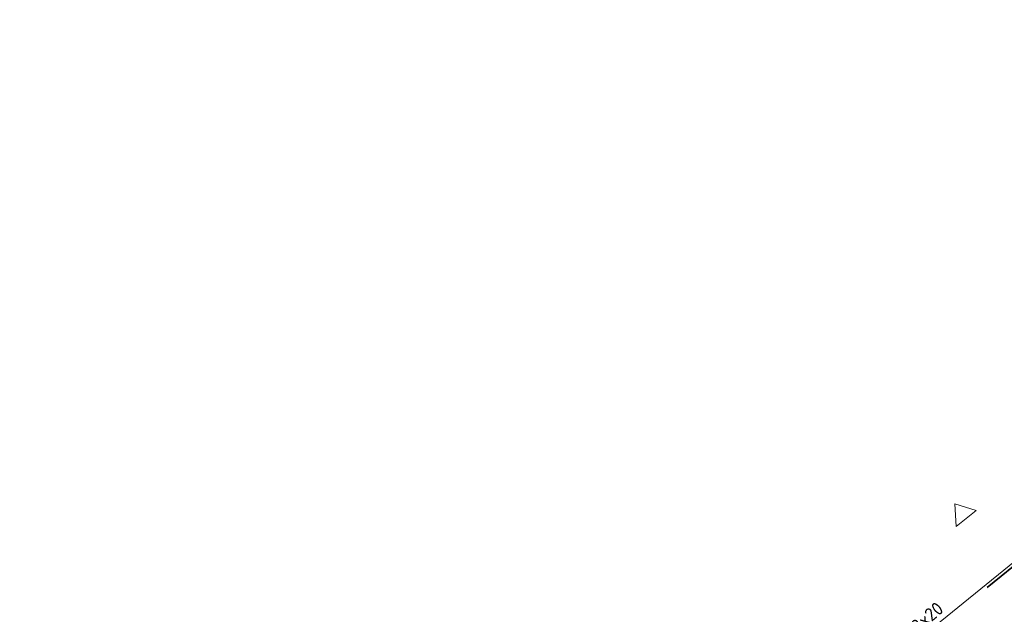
# Model space of a CAD drawing. Header units: metres. Extents: x 92403 to 95147, y 464428 to 465602.
# Tile 508 of 568: x 93307 to 93334, y 465175 to 465191. Entities that reach past the tile are written whole.
import ezdxf
from ezdxf.enums import TextEntityAlignment as Align

# ---------------------------------------------------------------- set-up
doc = ezdxf.new("R2010")
doc.units = ezdxf.units.M
doc.linetypes.add('VH-OPSLUITBAND_80X200', pattern=[14, 8, -2, 2, -2])
doc.layers.get('0').update_dxf_attribs({"linetype": 'CONTINUOUS'})
for name, color, linetype, lineweight in [('B-RO-OG-TOPOGRAFIE_BEBOUWING_ENTREE-S', 7, 'CONTINUOUS', 5), ('N-WE-VH-KANTOPSLUITING_OPSLUITBAND_80X200-G', 7, 'VH-OPSLUITBAND_80X200', 35), ('N-WE-VH-KANTOPSLUITING_TROTTOIRBAND_130 150-T18', 10, 'CONTINUOUS', 18), ('N-WE-VH-KANTOPSLUITING_VOORKANTBAND-G', 50, 'CONTINUOUS', 35)]:
    doc.layers.add(name, color=color, linetype=linetype, lineweight=lineweight)
doc.layers.add('N-OI-RI-HWA_STROOMRICHTING-S', color=7, linetype='CONTINUOUS', lineweight=25, true_color=0x007bff)
doc.styles.add('NLCS-ISO', font='NLCS-ISO.ttf')
doc.styles.add('NLCS-ISO-M200-T18', font='NLCS-ISO.ttf', dxfattribs={"height": 0.36})

# ---------------------------------------------------------------- blocks, each defined once
blk = doc.blocks.new('SRO-BEBOUWING_ENTREE')
blk.add_lwpolyline([(0, 0.35), (0, -0.35), (0.5, 0)], close=True)
blk = doc.blocks.new('*U270')
at = {"ltscale": 0.1}
blk.add_hatch(color=256, dxfattribs=at).paths.add_polyline_path([(2.5, 0), (-2.5, -0.83), (-2.5, 0.83)])
at = {"ltscale": 0.1, "flags": 128}
blk.add_lwpolyline([(2.5, 0), (-2.5, -0.83), (-2.5, 0.83)], close=True, dxfattribs=at)
at = {"ltscale": 0.1, "style": 'NLCS-ISO'}
for tag, p in [('MAT', (-0.5, 0.5)), ('BOBL', (-117.73, 0))]:
    blk.add_attdef(tag, text='', height=1.8, dxfattribs=at).set_placement(p, align=Align.BOTTOM_RIGHT)
for tag, p in [('DIA', (0.5, 0.5)), ('BOBR', (112.83, 0))]:
    blk.add_attdef(tag, text='', height=1.8, dxfattribs=at).set_placement(p, align=Align.BOTTOM_LEFT)
blk.add_attdef('JVA', text='', height=1.8, dxfattribs=at).set_placement((0, -1), align=Align.TOP_CENTER)
at = {"ltscale": 0.1, "style": 'NLCS-ISO', "flags": 1}
blk.add_attdef('PUTNR-L', text='', height=1.8, dxfattribs=at).set_placement((-0.82, -5.89), align=Align.BOTTOM_RIGHT)
blk.add_attdef('PUTNR-L', text='', height=1.8, dxfattribs=at).set_placement((1.95, -5.77), align=Align.BOTTOM_LEFT)

msp = doc.modelspace()

# ---------------------------------------------------------------- linework, layer by layer
at = {"layer": 'N-WE-VH-KANTOPSLUITING_OPSLUITBAND_80X200-G', "flags": 128}
msp.add_lwpolyline([(93332.015518, 465170.925023), (93331.776238, 465171.229399), (93318.013509, 465160.410075), (93316.464391, 465162.319659), (93352.153604, 465191.284999), (93354.032346, 465188.969091), (93349.097278, 465184.869276), (93349.344683, 465184.571467)], dxfattribs=at)
at = {"layer": 'N-WE-VH-KANTOPSLUITING_VOORKANTBAND-G', "linetype": 'Continuous', "lineweight": 15}
msp.add_lwpolyline([(93349.401638, 465184.628102), (93349.209935, 465184.858861), (93354.14429, 465188.958083), (93352.165332, 465191.397527), (93316.351863, 465162.331387), (93318.001015, 465160.298492), (93331.762787, 465171.117064), (93331.948195, 465170.881217)], dxfattribs=at)

# ---------------------------------------------------------------- block references
at = {"layer": 'B-RO-OG-TOPOGRAFIE_BEBOUWING_ENTREE-S', "ltscale": 1, "rotation": 128.3520319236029}
msp.add_blockref('SRO-BEBOUWING_ENTREE', (93332.702715, 465177.836973), dxfattribs=at)
at = {"layer": 'N-OI-RI-HWA_STROOMRICHTING-S', "xscale": 0.2, "yscale": 0.2, "zscale": 0.2, "rotation": 39.57868719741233}
msp.add_blockref('*U270', (93326.131953, 465161.19786), dxfattribs=at).add_auto_attribs({'MAT': 'PVC', 'DIA': '%%C500', 'BOBL': '-1,50', 'BOBR': '-1,56'})

# ---------------------------------------------------------------- texts
at = {"layer": 'N-WE-VH-KANTOPSLUITING_TROTTOIRBAND_130 150-T18', "insert": (93330.534873, 465174.454264), "char_height": 0.36, "width": 4.66934953, "attachment_point": 1, "rotation": 40.1776286, "style": 'NLCS-ISO-M200-T18'}
msp.add_mtext('OB 8x20', dxfattribs=at)

doc.saveas('drawing.dxf')
